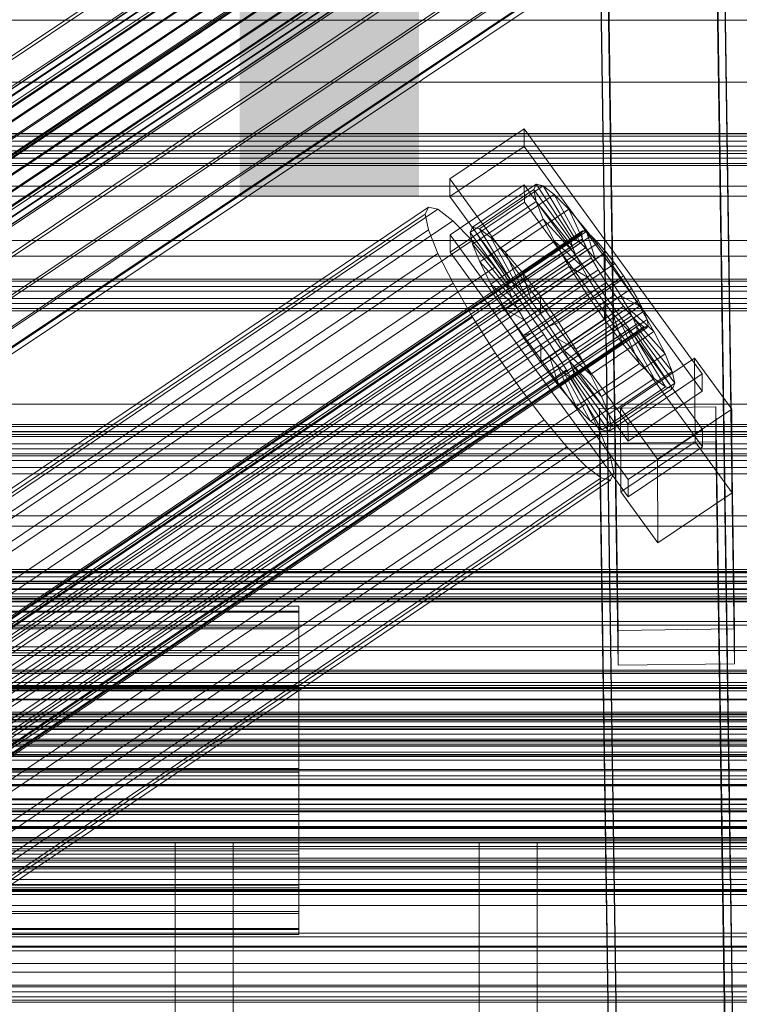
# Model space of a CAD drawing. Header units: millimetres. Extents: x -4738 to 65662, y -68080 to 6847.
# Tile 352 of 656: x 268 to 379, y -33725 to -33573. Entities that reach past the tile are written whole.
import ezdxf

# ---------------------------------------------------------------- set-up
doc = ezdxf.new("R2010")
doc.units = ezdxf.units.MM
for name, color, linetype, lineweight in [('COTAS_O', 1, 'Continuous', 0), ('COTAS_P', 1, 'Continuous', 0), ('frontal_briquetadora', 7, 'Continuous', 0), ('frontal_C01', 7, 'Continuous', 0), ('frontal_C02', 7, 'Continuous', 0), ('frontal_C03', 7, 'Continuous', 0), ('frontal_mezcladora', 7, 'Continuous', 0), ('frontal_secador', 7, 'Continuous', 0), ('frontal_tolva', 7, 'Continuous', 0)]:
    doc.layers.add(name, color=color, linetype=linetype, lineweight=lineweight)
doc.dimstyles.new('R19_100', dxfattribs={"dimtxt": 250, "dimasz": 150, "dimexe": 150, "dimexo": 80, "dimgap": 100, "dimtad": 1, "dimtih": 1, "dimtoh": 1, "dimdsep": 46, "dimcen": 0.09, "dimadec": 0, "dimazin": 0, "dimtfac": 1, "dimtdec": 4, "dimtofl": 0, "dimtmove": 0, "dimatfit": 3, "dimfxl": 1, "dimtolj": 1, "dimtzin": 0, "dimarcsym": 0})

# ---------------------------------------------------------------- blocks, each defined once
blk = doc.blocks.new('DIM_R31_48')
at = {"layer": 'COTAS_O'}
for p, q in [((-1725, -33700), (-1575, -33655)), ((1725, -33700), (1575, -33655)), ((-1725, -34400), (-1725, -33700)), ((-1725, -33700), (1725, -33700)), ((-1725, -33700), (-1575, -33745)), ((1725, -33700), (1575, -33745)), ((1725, -34400), (1725, -33700))]:
    blk.add_line(p, q, dxfattribs=at)
blk.add_text('3450 O', height=250, dxfattribs=at).set_placement((0, -33600))
blk = doc.blocks.new('DIM_R31_49')
at = {"layer": 'COTAS_P'}
for p, q in [((-150, -32300), (550, -32300)), ((550, -32300), (505, -32450)), ((550, -34900), (550, -32300)), ((550, -32300), (595, -32450)), ((550, -34900), (505, -34750)), ((550, -34900), (595, -34750)), ((-150, -34900), (550, -34900))]:
    blk.add_line(p, q, dxfattribs=at)
blk.add_text('2600 P', height=250, rotation=90, dxfattribs=at).set_placement((450, -33600))

msp = doc.modelspace()

# ---------------------------------------------------------------- linework, layer by layer
at = {"layer": 'frontal_briquetadora'}
for p, q in [((292, -33700), (348, -33700)), ((292, -33700), (292, -33755)), ((339, -33700), (301, -33700)), ((301, -33700), (301, -33755)), ((339, -33700), (339, -33755)), ((348, -33700), (348, -33755))]:
    msp.add_line(p, q, dxfattribs=at)
at = {"layer": 'frontal_C01'}
for p, q in [((375.644, -33471.802), (378.512, -33666.912)), ((360.514, -33667.158), (357.646, -33472.047)), ((360.514, -33672.55), (357.646, -33477.44)), ((378.512, -33672.305), (375.644, -33477.194)), ((334.501, -33597.333), (345.969, -33589.597)), ((345.969, -33589.597), (345.981, -33592.293)), ((345.969, -33589.597), (373.501, -33627.451)), ((345.981, -33592.293), (334.513, -33600.029)), ((373.513, -33630.147), (345.981, -33592.293)), ((334.513, -33600.029), (334.501, -33597.333)), ((362.033, -33635.188), (334.501, -33597.333)), ((334.539, -33605.961), (346.008, -33598.225)), ((338.005, -33604.782), (347.835, -33598.151)), ((346.008, -33598.225), (346.02, -33600.921)), ((346.008, -33598.225), (373.539, -33636.079)), ((347.835, -33598.151), (347.47, -33598.966)), ((348.918, -33598.412), (347.835, -33598.151)), ((347.835, -33598.151), (353.378, -33606.466)), ((-450, -33598.471), (450, -33598.471)), ((337.64, -33605.597), (347.47, -33598.966)), ((339.088, -33605.043), (348.918, -33598.412)), ((340.816, -33606.364), (350.645, -33599.732)), ((347.47, -33598.966), (353.205, -33606.852)), ((347.47, -33598.966), (347.847, -33600.802)), ((350.645, -33599.732), (348.918, -33598.412)), ((348.918, -33598.412), (353.892, -33606.59)), ((352.899, -33602.022), (350.645, -33599.732)), ((350.645, -33599.732), (354.71, -33607.215)), ((334.513, -33600.029), (362.045, -33637.884)), ((346.02, -33600.921), (334.551, -33608.657)), ((338.017, -33607.434), (347.847, -33600.802)), ((373.551, -33638.775), (346.02, -33600.921)), ((347.847, -33600.802), (353.384, -33607.722)), ((347.847, -33600.802), (348.941, -33603.535)), ((146.383, -33727.095), (330.692, -33602.76)), ((146.872, -33726.005), (331.181, -33601.67)), ((148.32, -33726.355), (332.629, -33602.02)), ((331.181, -33601.67), (330.692, -33602.76)), ((330.692, -33602.76), (331.197, -33605.215)), ((332.629, -33602.02), (331.181, -33601.67)), ((334.938, -33603.785), (332.629, -33602.02)), ((343.069, -33608.653), (352.899, -33602.022)), ((355.525, -33605.124), (352.899, -33602.022)), ((352.899, -33602.022), (355.777, -33608.3)), ((150.629, -33728.12), (334.938, -33603.785)), ((337.95, -33606.845), (334.938, -33603.785)), ((339.111, -33610.166), (348.941, -33603.535)), ((348.941, -33603.535), (353.902, -33609.016)), ((348.941, -33603.535), (350.678, -33606.977)), ((141.045, -33749.975), (354.844, -33605.747)), ((141.218, -33749.589), (355.017, -33605.361)), ((141.731, -33749.713), (355.53, -33605.485)), ((146.887, -33729.55), (331.197, -33605.215)), ((331.197, -33605.215), (332.659, -33608.868)), ((334.551, -33608.657), (334.539, -33605.961)), ((362.071, -33643.815), (334.539, -33605.961)), ((337.64, -33605.597), (338.005, -33604.782)), ((343.376, -33613.483), (337.64, -33605.597)), ((338.017, -33607.434), (337.64, -33605.597)), ((343.549, -33613.097), (338.005, -33604.782)), ((338.005, -33604.782), (339.088, -33605.043)), ((344.062, -33613.221), (339.088, -33605.043)), ((339.088, -33605.043), (340.816, -33606.364)), ((345.695, -33611.755), (355.525, -33605.124)), ((355.017, -33605.361), (354.844, -33605.747)), ((354.844, -33605.747), (355.022, -33606.617)), ((355.53, -33605.485), (355.017, -33605.361)), ((358.345, -33608.827), (355.525, -33605.124)), ((355.525, -33605.124), (357.021, -33609.769)), ((356.348, -33606.11), (355.53, -33605.485)), ((141.224, -33750.845), (355.022, -33606.617)), ((142.549, -33750.338), (356.348, -33606.11)), ((143.617, -33751.423), (357.415, -33607.194)), ((153.641, -33731.18), (337.95, -33606.845)), ((341.461, -33610.992), (337.95, -33606.845)), ((343.554, -33614.353), (338.017, -33607.434)), ((339.111, -33610.166), (338.017, -33607.434)), ((344.88, -33613.847), (340.816, -33606.364)), ((340.816, -33606.364), (343.069, -33608.653)), ((340.848, -33613.608), (350.678, -33606.977)), ((353.205, -33606.852), (343.376, -33613.483)), ((353.378, -33606.466), (343.549, -33613.097)), ((353.892, -33606.59), (344.062, -33613.221)), ((354.71, -33607.215), (344.88, -33613.847)), ((350.678, -33606.977), (354.725, -33610.647)), ((350.678, -33606.977), (352.938, -33610.894)), ((353.205, -33606.852), (353.378, -33606.466)), ((353.384, -33607.722), (353.205, -33606.852)), ((353.378, -33606.466), (353.892, -33606.59)), ((353.892, -33606.59), (354.71, -33607.215)), ((354.71, -33607.215), (355.777, -33608.3)), ((355.022, -33606.617), (355.541, -33607.911)), ((357.415, -33607.194), (356.348, -33606.11)), ((358.659, -33608.664), (357.415, -33607.194)), ((141.742, -33752.14), (355.541, -33607.911)), ((144.861, -33752.892), (358.659, -33608.664)), ((148.35, -33733.203), (332.659, -33608.868)), ((332.659, -33608.868), (334.981, -33613.47)), ((334.551, -33608.657), (362.083, -33646.512)), ((345.947, -33614.931), (343.069, -33608.653)), ((343.069, -33608.653), (345.695, -33611.755)), ((353.384, -33607.722), (343.554, -33614.353)), ((353.902, -33609.016), (344.073, -33615.648)), ((355.777, -33608.3), (345.947, -33614.931)), ((358.345, -33608.827), (348.515, -33615.458)), ((353.902, -33609.016), (353.384, -33607.722)), ((354.725, -33610.647), (353.902, -33609.016)), ((355.541, -33607.911), (356.363, -33609.542)), ((355.777, -33608.3), (357.021, -33609.769)), ((358.357, -33611.523), (358.345, -33608.827)), ((361.166, -33612.88), (358.345, -33608.827)), ((359.995, -33610.418), (358.659, -33608.664)), ((450, -33609.256), (-450, -33609.256)), ((142.565, -33753.77), (356.363, -33609.542)), ((359.995, -33610.418), (146.196, -33754.647)), ((344.073, -33615.648), (339.111, -33610.166)), ((340.848, -33613.608), (339.111, -33610.166)), ((357.021, -33609.769), (347.191, -33616.4)), ((356.363, -33609.542), (357.434, -33611.397)), ((357.021, -33609.769), (358.357, -33611.523)), ((361.332, -33612.338), (359.995, -33610.418)), ((143.635, -33755.626), (357.434, -33611.397)), ((157.152, -33735.327), (341.461, -33610.992)), ((345.231, -33615.943), (341.461, -33610.992)), ((343.108, -33617.526), (352.938, -33610.894)), ((354.725, -33610.647), (344.895, -33617.278)), ((347.191, -33616.4), (345.695, -33611.755)), ((345.695, -33611.755), (348.515, -33615.458)), ((348.527, -33618.155), (358.357, -33611.523)), ((352.938, -33610.894), (355.796, -33612.503)), ((352.938, -33610.894), (355.569, -33615.02)), ((355.796, -33612.503), (354.725, -33610.647)), ((357.434, -33611.397), (358.68, -33613.352)), ((358.357, -33611.523), (359.693, -33613.443)), ((144.881, -33757.58), (358.68, -33613.352)), ((147.533, -33756.566), (361.332, -33612.338)), ((150.672, -33737.804), (334.981, -33613.47)), ((334.981, -33613.47), (338.003, -33618.707)), ((344.895, -33617.278), (340.848, -33613.608)), ((343.108, -33617.526), (340.848, -33613.608)), ((343.549, -33613.097), (343.376, -33613.483)), ((343.376, -33613.483), (343.554, -33614.353)), ((344.062, -33613.221), (343.549, -33613.097)), ((344.88, -33613.847), (344.062, -33613.221)), ((355.796, -33612.503), (345.966, -33619.134)), ((359.693, -33613.443), (349.863, -33620.074)), ((351.336, -33619.511), (361.166, -33612.88)), ((357.042, -33614.457), (355.796, -33612.503)), ((358.68, -33613.352), (360.017, -33615.271)), ((361.166, -33612.88), (359.693, -33613.443)), ((359.693, -33613.443), (360.939, -33615.397)), ((363.797, -33617.006), (361.166, -33612.88)), ((362.578, -33614.292), (361.332, -33612.338)), ((148.779, -33758.52), (362.578, -33614.292)), ((343.554, -33614.353), (344.073, -33615.648)), ((345.947, -33614.931), (344.88, -33613.847)), ((345.739, -33621.651), (355.569, -33615.02)), ((347.191, -33616.4), (345.947, -33614.931)), ((357.042, -33614.457), (347.212, -33621.088)), ((355.569, -33615.02), (357.042, -33614.457)), ((355.569, -33615.02), (358.39, -33619.073)), ((358.378, -33616.377), (357.042, -33614.457)), ((363.648, -33616.148), (362.578, -33614.292)), ((146.218, -33759.5), (360.017, -33615.271)), ((149.85, -33760.376), (363.648, -33616.148)), ((345.231, -33615.943), (160.922, -33740.278)), ((344.073, -33615.648), (344.895, -33617.278)), ((349.002, -33621.361), (345.231, -33615.943)), ((348.527, -33618.155), (347.191, -33616.4)), ((348.515, -33615.458), (348.527, -33618.155)), ((348.515, -33615.458), (351.336, -33619.511)), ((358.378, -33616.377), (348.548, -33623.008)), ((360.939, -33615.397), (351.109, -33622.029)), ((358.39, -33619.073), (358.378, -33616.377)), ((359.714, -33618.131), (358.378, -33616.377)), ((360.017, -33615.271), (361.352, -33617.026)), ((363.797, -33617.006), (360.939, -33615.397)), ((360.939, -33615.397), (362.01, -33617.253)), ((364.471, -33617.778), (363.648, -33616.148)), ((147.554, -33761.254), (361.352, -33617.026)), ((150.672, -33762.007), (364.471, -33617.778)), ((345.966, -33619.134), (343.108, -33617.526)), ((345.739, -33621.651), (343.108, -33617.526)), ((344.895, -33617.278), (345.966, -33619.134)), ((349.863, -33620.074), (348.527, -33618.155)), ((359.714, -33618.131), (349.884, -33624.762)), ((362.01, -33617.253), (352.18, -33623.884)), ((353.967, -33623.637), (363.797, -33617.006)), ((361.21, -33622.776), (359.714, -33618.131)), ((360.958, -33619.6), (359.714, -33618.131)), ((361.352, -33617.026), (362.596, -33618.495)), ((366.057, -33620.923), (362.01, -33617.253)), ((362.01, -33617.253), (362.833, -33618.883)), ((366.057, -33620.923), (363.797, -33617.006)), ((364.989, -33619.073), (364.471, -33617.778)), ((148.798, -33762.723), (362.596, -33618.495)), ((149.865, -33763.808), (363.664, -33619.579)), ((151.191, -33763.301), (364.989, -33619.073)), ((153.694, -33743.041), (338.003, -33618.707)), ((338.003, -33618.707), (341.52, -33624.222)), ((345.966, -33619.134), (347.212, -33621.088)), ((348.56, -33625.704), (358.39, -33619.073)), ((349.863, -33620.074), (351.336, -33619.511)), ((360.958, -33619.6), (351.128, -33626.231)), ((351.336, -33619.511), (353.967, -33623.637)), ((362.833, -33618.883), (353.003, -33625.515)), ((358.39, -33619.073), (361.21, -33622.776)), ((363.836, -33625.878), (360.958, -33619.6)), ((362.025, -33620.685), (360.958, -33619.6)), ((362.596, -33618.495), (363.664, -33619.579)), ((367.794, -33624.365), (362.833, -33618.883)), ((362.833, -33618.883), (363.351, -33620.178)), ((363.664, -33619.579), (364.482, -33620.205)), ((365.168, -33619.942), (364.989, -33619.073)), ((150.683, -33764.433), (364.482, -33620.205)), ((151.196, -33764.557), (364.995, -33620.329)), ((151.369, -33764.171), (365.168, -33619.942)), ((347.212, -33621.088), (345.739, -33621.651)), ((347.212, -33621.088), (348.548, -33623.008)), ((351.109, -33622.029), (349.863, -33620.074)), ((362.025, -33620.685), (352.196, -33627.316)), ((363.351, -33620.178), (353.521, -33626.809)), ((363.53, -33621.048), (353.7, -33627.679)), ((356.228, -33627.554), (366.057, -33620.923)), ((366.09, -33628.168), (362.025, -33620.685)), ((362.843, -33621.31), (362.025, -33620.685)), ((368.888, -33627.098), (363.351, -33620.178)), ((363.351, -33620.178), (363.53, -33621.048)), ((363.53, -33621.048), (363.357, -33621.434)), ((369.265, -33628.934), (363.53, -33621.048)), ((364.482, -33620.205), (364.995, -33620.329)), ((364.995, -33620.329), (365.168, -33619.942)), ((367.794, -33624.365), (366.057, -33620.923)), ((164.693, -33745.696), (349.002, -33621.361)), ((348.56, -33625.704), (345.739, -33621.651)), ((352.519, -33626.876), (349.002, -33621.361)), ((352.18, -33623.884), (351.109, -33622.029)), ((351.109, -33622.029), (353.967, -33623.637)), ((362.843, -33621.31), (353.014, -33627.941)), ((363.357, -33621.434), (353.527, -33628.065)), ((367.817, -33629.488), (362.843, -33621.31)), ((363.357, -33621.434), (362.843, -33621.31)), ((368.9, -33629.749), (363.357, -33621.434)), ((157.211, -33748.557), (341.52, -33624.222)), ((341.52, -33624.222), (345.291, -33629.64)), ((348.548, -33623.008), (348.56, -33625.704)), ((348.548, -33623.008), (349.884, -33624.762)), ((351.38, -33629.407), (361.21, -33622.776)), ((353.003, -33625.515), (352.18, -33623.884)), ((352.18, -33623.884), (356.228, -33627.554)), ((353.967, -33623.637), (356.228, -33627.554)), ((361.21, -33622.776), (363.836, -33625.878)), ((351.38, -33629.407), (348.56, -33625.704)), ((349.884, -33624.762), (351.38, -33629.407)), ((349.884, -33624.762), (351.128, -33626.231)), ((353.521, -33626.809), (353.003, -33625.515)), ((353.003, -33625.515), (357.964, -33630.996)), ((357.964, -33630.996), (367.794, -33624.365)), ((360.882, -33632.802), (372.35, -33625.065)), ((368.888, -33627.098), (367.794, -33624.365)), ((372.35, -33625.065), (372.408, -33638.007)), ((372.35, -33625.065), (378.086, -33632.952)), ((168.21, -33751.211), (352.519, -33626.876)), ((351.128, -33626.231), (354.006, -33632.51)), ((351.128, -33626.231), (352.196, -33627.316)), ((352.196, -33627.316), (356.26, -33634.799)), ((352.196, -33627.316), (353.014, -33627.941)), ((355.541, -33632.113), (352.519, -33626.876)), ((353.7, -33627.679), (353.521, -33626.809)), ((353.521, -33626.809), (359.058, -33633.729)), ((354.006, -33632.51), (363.836, -33625.878)), ((359.058, -33633.729), (368.888, -33627.098)), ((363.836, -33625.878), (366.09, -33628.168)), ((369.265, -33628.934), (368.888, -33627.098)), ((353.014, -33627.941), (357.987, -33636.119)), ((353.014, -33627.941), (353.527, -33628.065)), ((353.527, -33628.065), (353.7, -33627.679)), ((353.527, -33628.065), (359.07, -33636.38)), ((353.7, -33627.679), (359.436, -33635.565)), ((356.228, -33627.554), (357.964, -33630.996)), ((356.26, -33634.799), (366.09, -33628.168)), ((373.501, -33627.451), (362.033, -33635.188)), ((366.09, -33628.168), (367.817, -33629.488)), ((373.513, -33630.147), (373.501, -33627.451)), ((160.982, -33753.975), (345.291, -33629.64)), ((345.291, -33629.64), (349.061, -33634.591)), ((354.006, -33632.51), (351.38, -33629.407)), ((357.987, -33636.119), (367.817, -33629.488)), ((359.07, -33636.38), (368.9, -33629.749)), ((359.436, -33635.565), (369.265, -33628.934)), ((362.045, -33637.884), (373.513, -33630.147)), ((367.817, -33629.488), (368.9, -33629.749)), ((368.9, -33629.749), (369.265, -33628.934)), ((357.964, -33630.996), (359.058, -33633.729)), ((450, -33632.175), (-450, -33632.175)), ((171.232, -33756.448), (355.541, -33632.113)), ((356.26, -33634.799), (354.006, -33632.51)), ((357.863, -33636.715), (355.541, -33632.113)), ((357.646, -33632.83), (375.644, -33632.585)), ((357.646, -33638.223), (357.646, -33632.83)), ((360.514, -33827.941), (357.646, -33632.83)), ((360.939, -33645.743), (360.882, -33632.802)), ((366.618, -33640.688), (360.882, -33632.802)), ((378.086, -33632.952), (366.618, -33640.688)), ((375.644, -33632.585), (375.644, -33637.978)), ((375.644, -33632.585), (378.512, -33827.696)), ((378.143, -33645.893), (378.086, -33632.952)), ((164.752, -33758.926), (349.061, -33634.591)), ((349.061, -33634.591), (352.572, -33638.738)), ((357.987, -33636.119), (356.26, -33634.799)), ((359.058, -33633.729), (359.436, -33635.565)), ((359.07, -33636.38), (357.987, -33636.119)), ((359.436, -33635.565), (359.07, -33636.38)), ((362.033, -33635.188), (362.045, -33637.884)), ((373.539, -33636.079), (362.071, -33643.815)), ((373.551, -33638.775), (373.539, -33636.079)), ((173.554, -33761.05), (357.863, -33636.715)), ((375.644, -33637.978), (357.646, -33638.223)), ((359.326, -33640.368), (357.863, -33636.715)), ((378.512, -33833.088), (375.644, -33637.978)), ((168.263, -33763.073), (352.572, -33638.738)), ((352.572, -33638.738), (355.584, -33641.798)), ((360.514, -33833.334), (357.646, -33638.223)), ((372.408, -33638.007), (360.939, -33645.743)), ((362.083, -33646.512), (373.551, -33638.775)), ((378.143, -33645.893), (372.408, -33638.007)), ((175.016, -33764.703), (359.326, -33640.368)), ((359.83, -33642.823), (359.326, -33640.368)), ((366.618, -33640.688), (366.675, -33653.629)), ((171.275, -33766.133), (355.584, -33641.798)), ((355.584, -33641.798), (357.893, -33643.563)), ((-450, -33642.959), (450, -33642.959)), ((173.584, -33767.898), (357.893, -33643.563)), ((175.032, -33768.247), (359.341, -33643.913)), ((175.521, -33767.158), (359.83, -33642.823)), ((357.893, -33643.563), (359.341, -33643.913)), ((359.341, -33643.913), (359.83, -33642.823)), ((362.071, -33643.815), (362.083, -33646.512)), ((360.939, -33645.743), (366.675, -33653.629)), ((366.675, -33653.629), (378.143, -33645.893)), ((-425, -33661.983), (425, -33661.983)), ((-311.15, -33663.388), (311.15, -33663.388)), ((311.15, -33664.18), (311.15, -33663.388)), ((311.15, -33663.388), (311.15, -33664.327)), ((-311.15, -33664.18), (311.15, -33664.18)), ((-311.15, -33664.327), (311.15, -33664.327)), ((311.15, -33666.649), (311.15, -33664.18)), ((311.15, -33664.327), (311.15, -33666.933)), ((-311.15, -33666.649), (311.15, -33666.649)), ((311.15, -33670.626), (311.15, -33666.649)), ((378.512, -33666.912), (360.514, -33667.158)), ((378.512, -33672.305), (378.512, -33666.912)), ((-311.15, -33666.933), (311.15, -33666.933)), ((311.15, -33666.933), (311.15, -33671.028)), ((360.514, -33667.158), (360.514, -33672.55)), ((-311.15, -33670.626), (311.15, -33670.626)), ((-311.15, -33671.028), (311.15, -33671.028)), ((311.15, -33675.841), (311.15, -33670.626)), ((311.15, -33671.028), (311.15, -33676.334)), ((360.514, -33672.55), (378.512, -33672.305)), ((425, -33673.539), (-425, -33673.539)), ((425, -33675.679), (-425, -33675.679)), ((-311.15, -33675.841), (311.15, -33675.841)), ((311.15, -33681.938), (311.15, -33675.841)), ((-311.15, -33676.334), (311.15, -33676.334)), ((311.15, -33676.334), (311.15, -33682.488)), ((-440, -33679.787), (440, -33679.787)), ((-440, -33680.068), (440, -33680.068)), ((-440, -33680.12), (440, -33680.12)), ((-440, -33680.942), (440, -33680.942)), ((-440, -33681.043), (440, -33681.043)), ((311.15, -33681.938), (-311.15, -33681.938)), ((311.15, -33688.502), (311.15, -33681.938)), ((-440, -33682.352), (440, -33682.352)), ((-440, -33682.494), (440, -33682.494)), ((-311.15, -33682.488), (311.15, -33682.488)), ((311.15, -33682.488), (311.15, -33689.071)), ((-440, -33684.2), (440, -33684.2)), ((-440, -33684.374), (440, -33684.374)), ((440, -33686.36), (-440, -33686.36)), ((-440, -33686.555), (440, -33686.555)), ((-425, -33687.235), (425, -33687.235)), ((-440, -33688.686), (440, -33688.686)), ((-440, -33688.887), (440, -33688.887)), ((-311.15, -33688.502), (311.15, -33688.502)), ((-311.15, -33689.071), (311.15, -33689.071)), ((311.15, -33695.086), (311.15, -33688.502)), ((311.15, -33689.071), (311.15, -33695.635)), ((-450, -33690.14), (450, -33690.14)), ((-440, -33691.018), (440, -33691.018)), ((-440, -33691.213), (440, -33691.213)), ((-440, -33693.199), (440, -33693.199)), ((-440, -33693.374), (440, -33693.374)), ((-440, -33695.079), (440, -33695.079)), ((-440, -33695.221), (440, -33695.221)), ((-311.15, -33695.086), (311.15, -33695.086)), ((-311.15, -33695.635), (311.15, -33695.635)), ((311.15, -33701.24), (311.15, -33695.086)), ((311.15, -33695.635), (311.15, -33701.732)), ((-440, -33696.53), (440, -33696.53)), ((-440, -33696.631), (440, -33696.631)), ((-440, -33697.453), (440, -33697.453)), ((-440, -33697.505), (440, -33697.505)), ((-440, -33697.786), (440, -33697.786)), ((450, -33700.925), (-450, -33700.925)), ((-311.15, -33701.24), (311.15, -33701.24)), ((-311.15, -33701.732), (311.15, -33701.732)), ((311.15, -33706.545), (311.15, -33701.24)), ((311.15, -33701.732), (311.15, -33706.947)), ((-311.15, -33706.545), (311.15, -33706.545)), ((-311.15, -33706.947), (311.15, -33706.947)), ((311.15, -33710.64), (311.15, -33706.545)), ((311.15, -33706.947), (311.15, -33710.924)), ((-311.15, -33710.64), (311.15, -33710.64)), ((-311.15, -33710.924), (311.15, -33710.924)), ((311.15, -33713.246), (311.15, -33710.64)), ((311.15, -33710.924), (311.15, -33713.393)), ((-311.15, -33713.246), (311.15, -33713.246)), ((-311.15, -33713.393), (311.15, -33713.393)), ((311.15, -33714.185), (311.15, -33713.246)), ((311.15, -33713.393), (311.15, -33714.185)), ((-311.15, -33714.185), (311.15, -33714.185)), ((450, -33723.844), (-450, -33723.844))]:
    msp.add_line(p, q, dxfattribs=at)
at = {"layer": 'frontal_C02'}
for p, q in [((141.045, -33667.419), (354.844, -33524.443)), ((141.218, -33666.964), (355.017, -33523.989)), ((141.731, -33667.02), (355.53, -33524.045)), ((142.549, -33667.583), (356.348, -33524.607)), ((141.224, -33668.353), (355.022, -33525.377)), ((141.742, -33669.702), (355.541, -33526.727)), ((143.617, -33668.613), (357.415, -33525.638)), ((144.861, -33670.042), (358.659, -33527.067)), ((142.565, -33671.376), (356.363, -33528.401)), ((359.995, -33528.796), (146.196, -33671.772)), ((157.152, -33652.142), (341.461, -33528.888)), ((143.635, -33673.259), (357.434, -33530.284)), ((147.533, -33673.684), (361.332, -33530.709)), ((144.881, -33675.224), (358.68, -33532.249)), ((148.779, -33675.649), (362.578, -33532.673)), ((150.672, -33655.907), (334.981, -33532.652)), ((146.218, -33677.137), (360.017, -33534.161)), ((345.231, -33533.769), (160.922, -33657.023)), ((147.554, -33678.866), (361.352, -33535.891)), ((149.85, -33677.532), (363.648, -33534.557)), ((148.798, -33680.295), (362.596, -33537.32)), ((150.672, -33679.206), (364.471, -33536.23)), ((149.865, -33681.326), (363.664, -33538.35)), ((150.683, -33681.888), (364.482, -33538.913)), ((151.191, -33680.556), (364.989, -33537.58)), ((151.196, -33681.944), (364.995, -33538.969)), ((151.369, -33681.49), (365.168, -33538.514)), ((153.694, -33661.222), (338.003, -33537.968)), ((164.693, -33662.42), (349.002, -33539.166)), ((157.211, -33666.767), (341.52, -33543.513)), ((168.21, -33667.965), (352.519, -33544.711)), ((160.982, -33672.164), (345.291, -33548.91)), ((171.232, -33673.281), (355.541, -33550.026)), ((360.514, -33744.387), (357.646, -33550.982)), ((375.644, -33550.738), (378.512, -33744.143)), ((164.752, -33677.045), (349.061, -33553.791)), ((173.554, -33678.004), (357.863, -33554.749)), ((360.514, -33750.348), (357.646, -33556.943)), ((378.512, -33750.105), (375.644, -33556.7)), ((168.263, -33681.078), (352.572, -33557.823)), ((175.016, -33681.813), (359.326, -33558.559)), ((171.275, -33683.987), (355.584, -33560.732)), ((175.521, -33684.449), (359.83, -33561.195)), ((173.584, -33685.574), (357.893, -33562.32)), ((175.032, -33685.732), (359.341, -33562.478))]:
    msp.add_line(p, q, dxfattribs=at)
at = {"layer": 'frontal_C03'}
for p, q in [((1250, -33572.787), (-1250, -33572.787)), ((1250, -33590.372), (-1250, -33590.372)), ((1250, -33590.689), (-1250, -33590.689)), ((1250, -33591.483), (-1250, -33591.483)), ((-1250, -33592.247), (1250, -33592.247)), ((1250, -33593.37), (-1250, -33593.37)), ((1250, -33594.134), (-1250, -33594.134)), ((1250, -33594.928), (-1250, -33594.928)), ((1250, -33595.245), (-1250, -33595.245)), ((1250, -33612.83), (-1250, -33612.83)), ((1250, -33613.147), (-1250, -33613.147)), ((1250, -33613.941), (-1250, -33613.941)), ((-1250, -33614.705), (1250, -33614.705)), ((1250, -33615.828), (-1250, -33615.828)), ((1250, -33616.592), (-1250, -33616.592)), ((1250, -33617.386), (-1250, -33617.386)), ((1250, -33617.702), (-1250, -33617.702)), ((1250, -33635.288), (-1250, -33635.288)), ((1250, -33635.604), (-1250, -33635.604)), ((1250, -33636.398), (-1250, -33636.398)), ((1250, -33636.457), (-1250, -33636.457)), ((1250, -33636.833), (-1250, -33636.833)), ((-1250, -33637.162), (1250, -33637.162)), ((1250, -33638.285), (-1250, -33638.285)), ((1250, -33639.049), (-1250, -33639.049)), ((1250, -33639.843), (-1250, -33639.843)), ((1250, -33640.16), (-1250, -33640.16)), ((1250, -33640.885), (-1250, -33640.885)), ((1250, -33641.957), (-1250, -33641.957)), ((1250, -33649.443), (-1250, -33649.443)), ((1250, -33651.048), (-1250, -33651.048)), ((1250, -33657.745), (-1250, -33657.745)), ((1496, -33658.154), (-1496, -33658.154)), ((1496, -33658.271), (-1496, -33658.271)), ((1250, -33658.062), (-1250, -33658.062)), ((1250, -33658.856), (-1250, -33658.856)), ((1496, -33659.537), (-1496, -33659.537)), ((1496, -33659.873), (-1496, -33659.873)), ((-1250, -33659.62), (1250, -33659.62)), ((1250, -33660.743), (-1250, -33660.743)), ((-1250, -33660.829), (1250, -33660.829)), ((1496, -33662.212), (-1496, -33662.212)), ((1250, -33661.507), (-1250, -33661.507)), ((1250, -33662.301), (-1250, -33662.301)), ((1496, -33662.713), (-1496, -33662.713)), ((1250, -33662.618), (-1250, -33662.618)), ((1250, -33662.722), (-1250, -33662.722)), ((-1496, -33665.77), (1496, -33665.77)), ((1496, -33666.362), (-1496, -33666.362)), ((1496, -33669.67), (-1496, -33669.67)), ((1496, -33670.262), (-1496, -33670.262)), ((1496, -33673.318), (-1496, -33673.318)), ((1496, -33673.82), (-1496, -33673.82)), ((1250, -33673.31), (-1250, -33673.31)), ((1250, -33675.202), (-1250, -33675.202)), ((1496, -33676.159), (-1496, -33676.159)), ((1496, -33676.494), (-1496, -33676.494)), ((1496, -33677.76), (-1496, -33677.76)), ((1496, -33677.878), (-1496, -33677.878)), ((1250, -33680.203), (-1250, -33680.203)), ((1250, -33680.519), (-1250, -33680.519)), ((1250, -33681.313), (-1250, -33681.313)), ((-1250, -33682.078), (1250, -33682.078)), ((1250, -33683.201), (-1250, -33683.201)), ((1250, -33683.965), (-1250, -33683.965)), ((1250, -33684.759), (-1250, -33684.759)), ((1250, -33684.984), (-1250, -33684.984)), ((1250, -33685.075), (-1250, -33685.075)), ((1250, -33686.588), (-1250, -33686.588)), ((1250, -33694.075), (-1250, -33694.075)), ((1250, -33695.147), (-1250, -33695.147)), ((1250, -33699.199), (-1250, -33699.199)), ((1250, -33699.575), (-1250, -33699.575)), ((1250, -33702.661), (-1250, -33702.661)), ((1250, -33702.977), (-1250, -33702.977)), ((1250, -33703.771), (-1250, -33703.771)), ((-1250, -33704.535), (1250, -33704.535)), ((1250, -33705.658), (-1250, -33705.658)), ((1250, -33706.422), (-1250, -33706.422)), ((1250, -33707.216), (-1250, -33707.216)), ((1250, -33707.533), (-1250, -33707.533))]:
    msp.add_line(p, q, dxfattribs=at)
at = {"layer": 'frontal_mezcladora'}
msp.add_line((-650, -33700), (650, -33700), dxfattribs=at)
at = {"layer": 'frontal_secador'}
for p, q in [((1250, -33582.349), (-1250, -33582.349)), ((1250, -33590.291), (-1250, -33590.291)), ((1250, -33593), (-1250, -33593)), ((-1250, -33676), (1250, -33676)), ((-1250, -33682), (1250, -33682)), ((-1250, -33685), (1250, -33685)), ((1250, -33686), (-1250, -33686)), ((-1250, -33686.659), (1250, -33686.659)), ((1250, -33689.659), (-1250, -33689.659)), ((-1250, -33691), (1250, -33691)), ((1250, -33694), (-1250, -33694)), ((-1250, -33694.728), (1250, -33694.728)), ((-1250, -33697.588), (1250, -33697.588)), ((1250, -33697.611), (-1250, -33697.611)), ((1250, -33697.728), (-1250, -33697.728)), ((-1250, -33699.387), (1250, -33699.387)), ((1250, -33699.918), (-1250, -33699.918)), ((-1250, -33700), (1250, -33700)), ((1250, -33700.588), (-1250, -33700.588)), ((1250, -33702.387), (-1250, -33702.387)), ((1250, -33703), (-1250, -33703)), ((-1250, -33703.65), (1250, -33703.65)), ((1250, -33704), (-1250, -33704)), ((1250, -33707.382), (-1250, -33707.382)), ((-1250, -33708), (1250, -33708)), ((1250, -33709.689), (-1250, -33709.689)), ((1250, -33714), (-1250, -33714)), ((1250, -33714.545), (-1250, -33714.545)), ((1250, -33716), (-1250, -33716)), ((1250, -33716.144), (-1250, -33716.144)), ((1250, -33716.709), (-1250, -33716.709)), ((1250, -33718.686), (-1250, -33718.686)), ((1250, -33720), (-1250, -33720)), ((1320, -33722), (-1320, -33722)), ((1320, -33722.273), (-1320, -33722.273)), ((1320, -33723.072), (-1320, -33723.072)), ((1250, -33722), (-1250, -33722)), ((1320, -33724.343), (-1320, -33724.343)), ((1250, -33724.651), (-1250, -33724.651))]:
    msp.add_line(p, q, dxfattribs=at)
at = {"layer": 'frontal_tolva'}
for p, q in [((1725, -33600), (-1725, -33600)), ((1725, -33606.849), (-1725, -33606.849))]:
    msp.add_line(p, q, dxfattribs=at)

# ---------------------------------------------------------------- dimensions: what is measured, and where the dimension line sits
at = {"layer": 'COTAS_O'}
dim = msp.add_aligned_dim(p1=(-1725, -34400), p2=(1725, -34400), distance=700, text='<> O', dimstyle='R19_100', dxfattribs=at)
dim.commit()
dim.dimension.update_dxf_attribs({"geometry": 'DIM_R31_48', "text_midpoint": (0, -33700)})
at = {"layer": 'COTAS_P'}
dim = msp.add_aligned_dim(p1=(-150, -34900), p2=(-150, -32300), distance=-700, text='<> P', dimstyle='R19_100', dxfattribs=at)
dim.commit()
dim.dimension.update_dxf_attribs({"geometry": 'DIM_R31_49', "text_midpoint": (550, -33600)})

doc.saveas('drawing.dxf')
